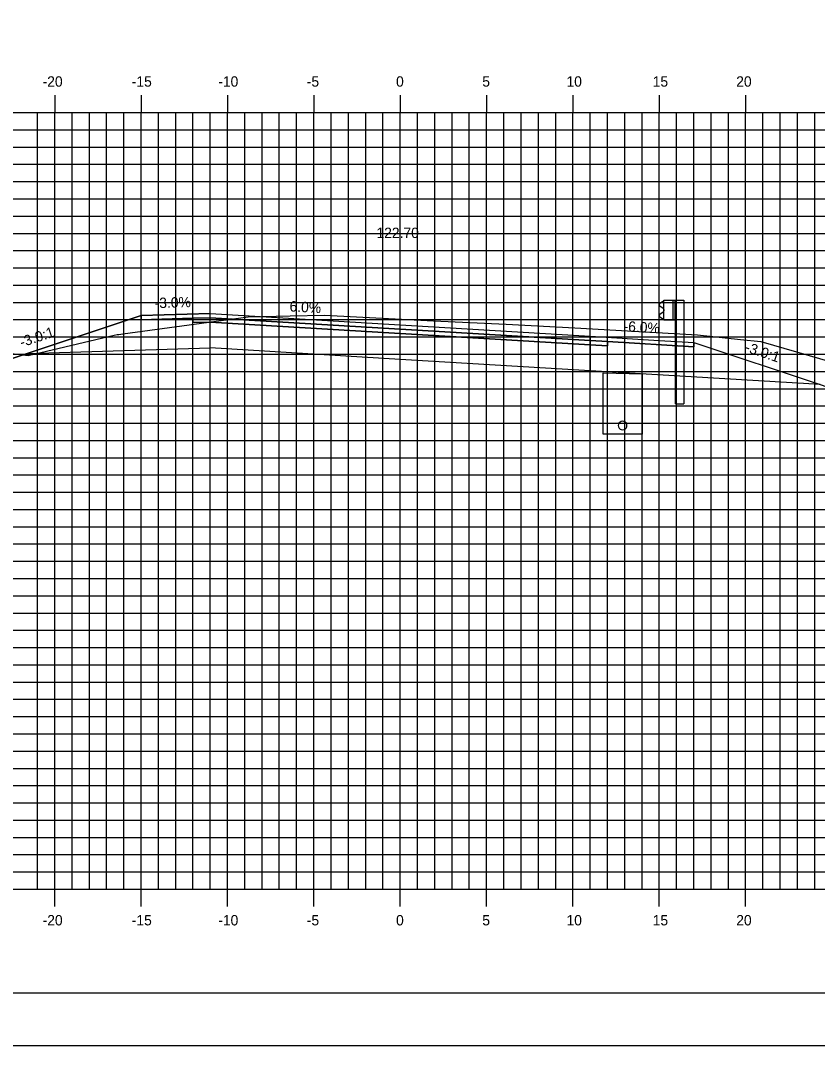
# Model space of a CAD drawing. Extents: x 850598 to 870284, y 366541 to 366651.
# Drawn here: x 869478.2 to 869524.4, y 366541.2 to 366600.6 of the extents above; entities that cross this region are included whole.
import ezdxf

# ---------------------------------------------------------------- set-up
doc = ezdxf.new("R2010")
doc.units = 0
for name, color, linetype in [('ANNOTATION', 7, 'Continuous'), ('BORDER', 7, 'Continuous'), ('D_Drainage_Underdrain', 7, 'Continuous'), ('D_Drainage_Underdrain_06in', 7, 'Continuous'), ('D_Guardrail_Beam_Rt', 7, 'Continuous'), ('D_Roadway_Centerline', 7, 'Continuous'), ('D_Roadway_Centerline_Text', 7, 'Continuous'), ('D_Roadway_Edge_Shoulder', 7, 'Continuous'), ('D_Roadway_Edge_TW', 7, 'Continuous'), ('D_Roadway_Pavement', 7, 'Continuous'), ('D_Roadway_SlopeLines', 7, 'Continuous'), ('D_Roadway_SubGrade', 7, 'Continuous'), ('H_V ANNOTATION', 7, 'Continuous'), ('MAJOR', 7, 'Continuous'), ('MINOR', 7, 'Continuous'), ('PLOT BOUNDARY', 7, 'Continuous'), ('S_Roadway_Centerline', 7, 'Continuous')]:
    doc.layers.add(name, color=color, linetype=linetype)

msp = doc.modelspace()

# ---------------------------------------------------------------- linework, layer by layer
at = {"layer": 'BORDER'}
msp.add_line((869455.204, 366544.225), (869615.204, 366544.225), dxfattribs=at)
at = {"layer": 'D_Drainage_Underdrain'}
msp.add_lwpolyline([(869514.203, 366580.091), (869514.203, 366576.59), (869511.953, 366576.59), (869511.953, 366580.136)], close=True, dxfattribs=at)
at = {"layer": 'D_Drainage_Underdrain_06in'}
msp.add_lwpolyline([(869513.078, 366577.34), (869513.001, 366577.328), (869512.931, 366577.293), (869512.876, 366577.237), (869512.841, 366577.168), (869512.828, 366577.09), (869512.841, 366577.013), (869512.876, 366576.943), (869512.931, 366576.888), (869513.001, 366576.853), (869513.078, 366576.84), (869513.156, 366576.853), (869513.225, 366576.888), (869513.281, 366576.943), (869513.316, 366577.013), (869513.328, 366577.09), (869513.316, 366577.168), (869513.281, 366577.237), (869513.225, 366577.293), (869513.156, 366577.328)], close=True, dxfattribs=at)
at = {"layer": 'D_Guardrail_Beam_Rt'}
for p, q in [((869515.384, 366584.262), (869515.241, 366584.162)), ((869515.241, 366584.019), (869515.436, 366583.883)), ((869515.474, 366584.282), (869515.401, 366584.269)), ((869515.47, 366583.818), (869515.47, 366583.727)), ((869515.474, 366584.356), (869516.162, 366584.356)), ((869515.474, 366583.19), (869515.474, 366584.356)), ((869515.995, 366584.356), (869515.995, 366583.19)), ((869516.099, 366584.356), (869516.099, 366583.19)), ((869516.162, 366584.356), (869516.632, 366584.356)), ((869516.162, 366584.356), (869516.162, 366583.19)), ((869516.632, 366584.356), (869516.632, 366578.356)), ((869515.436, 366583.663), (869515.241, 366583.527)), ((869515.241, 366583.384), (869515.384, 366583.284)), ((869515.401, 366583.277), (869515.474, 366583.264)), ((869516.162, 366583.19), (869515.474, 366583.19)), ((869516.141, 366578.356), (869516.141, 366583.19)), ((869516.141, 366578.356), (869516.632, 366578.356))]:
    msp.add_line(p, q, dxfattribs=at)
for centre, major_axis, start_param, end_param in [((869515.291, 366584.09), (-0.0877, 0), 5.323254, 7.243116), ((869515.408, 366584.228), (-0.0417, 0), 4.886922, 5.323254), ((869515.391, 366583.818), (0.0789, 0), 0, 0.959931), ((869515.291, 366583.455), (-0.0877, 0), 5.323254, 7.243116), ((869515.408, 366583.318), (-0.0417, 0), 0.959931, 1.396263), ((869515.391, 366583.727), (0.0789, 0), 5.323254, 6.283185)]:
    msp.add_ellipse(centre, major_axis=major_axis, ratio=0.995501, start_param=start_param, end_param=end_param, dxfattribs=at)
at = {"layer": 'D_Roadway_Centerline'}
msp.add_lwpolyline([(869467.614, 366583.033), (869468.614, 366582.528), (869469.614, 366582.025), (869470.614, 366581.522), (869471.614, 366581.022), (869474.12, 366579.769), (869478.61, 366581.265), (869485.203, 366583.463), (869489.203, 366583.583), (869500.203, 366582.923), (869511.203, 366582.263), (869515.203, 366582.023), (869517.203, 366581.903), (869524.52, 366579.464), (869556.653, 366568.222), (869563.94, 366565.672), (869573.802, 366562.222), (869577.802, 366562.222)], dxfattribs=at)
at = {"layer": 'D_Roadway_Edge_Shoulder'}
for points in [[(869489.203, 366583.583), (869485.203, 366583.463), (869485.203, 366583.213), (869488.203, 366583.303), (869489.203, 366583.333)], [(869511.203, 366582.263), (869515.203, 366582.023), (869515.203, 366582.023), (869517.203, 366581.903), (869517.203, 366581.653), (869512.203, 366581.953), (869511.203, 366582.013)]]:
    msp.add_lwpolyline(points, close=True, dxfattribs=at)
at = {"layer": 'D_Roadway_Edge_TW'}
msp.add_lwpolyline([(869489.203, 366583.333), (869489.203, 366583.583), (869500.203, 366582.923), (869511.203, 366582.263), (869511.203, 366582.013), (869500.203, 366582.673)], close=True, dxfattribs=at)
at = {"layer": 'D_Roadway_Pavement'}
for points in [[(869489.203, 366583.333), (869488.203, 366583.303), (869488.203, 366583.053), (869489.203, 366583.083)], [(869489.203, 366583.083), (869489.203, 366583.333), (869500.203, 366582.673), (869511.203, 366582.013), (869511.203, 366581.763), (869500.203, 366582.423)], [(869511.203, 366582.013), (869512.203, 366581.953), (869512.203, 366581.703), (869511.203, 366581.763)]]:
    msp.add_lwpolyline(points, close=True, dxfattribs=at)
at = {"layer": 'D_Roadway_SlopeLines'}
msp.add_lwpolyline([(869489.203, 366583.583), (869485.203, 366583.463), (869474.12, 366579.769)], dxfattribs=at)
at = {"layer": 'D_Roadway_SubGrade'}
for points in [[(869489.203, 366583.083), (869488.203, 366583.053), (869488.203, 366583.303), (869485.203, 366583.213), (869485.203, 366583.463), (869478.61, 366581.265), (869489.203, 366581.583)], [(869489.203, 366581.583), (869489.203, 366583.083), (869500.203, 366582.423), (869511.203, 366581.763), (869511.203, 366580.263), (869500.203, 366580.923)], [(869511.203, 366581.763), (869512.203, 366581.703), (869512.203, 366581.953), (869517.203, 366581.653), (869517.203, 366581.903), (869524.52, 366579.464), (869511.203, 366580.263)]]:
    msp.add_lwpolyline(points, close=True, dxfattribs=at)
at = {"layer": 'MAJOR'}
for p, q in [((869480.203, 366596.227), (869480.203, 366595.225)), ((869480.203, 366596.227), (869480.203, 366595.225)), ((869485.203, 366596.227), (869485.203, 366595.225)), ((869485.203, 366596.227), (869485.203, 366595.225)), ((869490.203, 366596.227), (869490.203, 366595.225)), ((869490.203, 366596.227), (869490.203, 366595.225)), ((869495.203, 366596.227), (869495.203, 366595.225)), ((869495.203, 366596.227), (869495.203, 366595.225)), ((869500.203, 366596.227), (869500.203, 366595.225)), ((869500.203, 366596.227), (869500.203, 366595.225)), ((869505.203, 366596.227), (869505.203, 366595.225)), ((869505.203, 366596.227), (869505.203, 366595.225)), ((869510.203, 366596.227), (869510.203, 366595.225)), ((869510.203, 366596.227), (869510.203, 366595.225)), ((869515.203, 366596.227), (869515.203, 366595.225)), ((869515.203, 366596.227), (869515.203, 366595.225)), ((869520.203, 366596.227), (869520.203, 366595.225)), ((869520.203, 366596.227), (869520.203, 366595.225)), ((869460.203, 366595.225), (869600.203, 366595.225)), ((869460.203, 366595.225), (869600.203, 366595.225)), ((869460.203, 366595.225), (869600.203, 366595.225)), ((869460.203, 366595.225), (869600.203, 366595.225)), ((869480.203, 366550.225), (869480.203, 366595.225)), ((869480.203, 366550.225), (869480.203, 366595.225)), ((869485.203, 366550.225), (869485.203, 366595.225)), ((869485.203, 366550.225), (869485.203, 366595.225)), ((869490.203, 366550.225), (869490.203, 366595.225)), ((869490.203, 366550.225), (869490.203, 366595.225)), ((869495.203, 366550.225), (869495.203, 366595.225)), ((869495.203, 366550.225), (869495.203, 366595.225)), ((869500.203, 366550.225), (869500.203, 366595.225)), ((869500.203, 366550.225), (869500.203, 366595.225)), ((869505.203, 366550.225), (869505.203, 366595.225)), ((869505.203, 366550.225), (869505.203, 366595.225)), ((869510.203, 366550.225), (869510.203, 366595.225)), ((869510.203, 366550.225), (869510.203, 366595.225)), ((869515.203, 366550.225), (869515.203, 366595.225)), ((869515.203, 366550.225), (869515.203, 366595.225)), ((869520.203, 366550.225), (869520.203, 366595.225)), ((869520.203, 366550.225), (869520.203, 366595.225)), ((869460.203, 366590.225), (869600.203, 366590.225)), ((869460.203, 366590.225), (869600.203, 366590.225)), ((869460.203, 366585.225), (869600.203, 366585.225)), ((869460.203, 366585.225), (869600.203, 366585.225)), ((869460.203, 366580.225), (869600.203, 366580.225)), ((869460.203, 366580.225), (869600.203, 366580.225)), ((869460.203, 366575.225), (869600.203, 366575.225)), ((869460.203, 366575.225), (869600.203, 366575.225)), ((869460.203, 366570.225), (869600.203, 366570.225)), ((869460.203, 366570.225), (869600.203, 366570.225)), ((869460.203, 366565.225), (869600.203, 366565.225)), ((869460.203, 366565.225), (869600.203, 366565.225)), ((869460.203, 366560.225), (869600.203, 366560.225)), ((869460.203, 366560.225), (869600.203, 366560.225)), ((869460.203, 366555.225), (869600.203, 366555.225)), ((869460.203, 366555.225), (869600.203, 366555.225)), ((869460.203, 366550.225), (869600.203, 366550.225)), ((869460.203, 366550.225), (869600.203, 366550.225)), ((869460.203, 366550.225), (869600.203, 366550.225)), ((869460.203, 366550.225), (869600.203, 366550.225)), ((869480.203, 366549.223), (869480.203, 366550.225)), ((869480.203, 366549.223), (869480.203, 366550.225)), ((869485.203, 366549.223), (869485.203, 366550.225)), ((869485.203, 366549.223), (869485.203, 366550.225)), ((869490.203, 366549.223), (869490.203, 366550.225)), ((869490.203, 366549.223), (869490.203, 366550.225)), ((869495.203, 366549.223), (869495.203, 366550.225)), ((869495.203, 366549.223), (869495.203, 366550.225)), ((869500.203, 366549.223), (869500.203, 366550.225)), ((869500.203, 366549.223), (869500.203, 366550.225)), ((869505.203, 366549.223), (869505.203, 366550.225)), ((869505.203, 366549.223), (869505.203, 366550.225)), ((869510.203, 366549.223), (869510.203, 366550.225)), ((869510.203, 366549.223), (869510.203, 366550.225)), ((869515.203, 366549.223), (869515.203, 366550.225)), ((869515.203, 366549.223), (869515.203, 366550.225)), ((869520.203, 366549.223), (869520.203, 366550.225)), ((869520.203, 366549.223), (869520.203, 366550.225))]:
    msp.add_line(p, q, dxfattribs=at)
at = {"layer": 'MINOR'}
for p, q in [((869479.203, 366550.225), (869479.203, 366595.225)), ((869479.203, 366550.225), (869479.203, 366595.225)), ((869481.203, 366550.225), (869481.203, 366595.225)), ((869481.203, 366550.225), (869481.203, 366595.225)), ((869482.203, 366550.225), (869482.203, 366595.225)), ((869482.203, 366550.225), (869482.203, 366595.225)), ((869483.203, 366550.225), (869483.203, 366595.225)), ((869483.203, 366550.225), (869483.203, 366595.225)), ((869484.203, 366550.225), (869484.203, 366595.225)), ((869484.203, 366550.225), (869484.203, 366595.225)), ((869486.203, 366550.225), (869486.203, 366595.225)), ((869486.203, 366550.225), (869486.203, 366595.225)), ((869487.203, 366550.225), (869487.203, 366595.225)), ((869487.203, 366550.225), (869487.203, 366595.225)), ((869488.203, 366550.225), (869488.203, 366595.225)), ((869488.203, 366550.225), (869488.203, 366595.225)), ((869489.203, 366550.225), (869489.203, 366595.225)), ((869489.203, 366550.225), (869489.203, 366595.225)), ((869491.203, 366550.225), (869491.203, 366595.225)), ((869491.203, 366550.225), (869491.203, 366595.225)), ((869492.203, 366550.225), (869492.203, 366595.225)), ((869492.203, 366550.225), (869492.203, 366595.225)), ((869493.203, 366550.225), (869493.203, 366595.225)), ((869493.203, 366550.225), (869493.203, 366595.225)), ((869494.203, 366550.225), (869494.203, 366595.225)), ((869494.203, 366550.225), (869494.203, 366595.225)), ((869496.203, 366550.225), (869496.203, 366595.225)), ((869496.203, 366550.225), (869496.203, 366595.225)), ((869497.203, 366550.225), (869497.203, 366595.225)), ((869497.203, 366550.225), (869497.203, 366595.225)), ((869498.203, 366550.225), (869498.203, 366595.225)), ((869498.203, 366550.225), (869498.203, 366595.225)), ((869499.203, 366550.225), (869499.203, 366595.225)), ((869499.203, 366550.225), (869499.203, 366595.225)), ((869501.203, 366550.225), (869501.203, 366595.225)), ((869501.203, 366550.225), (869501.203, 366595.225)), ((869502.203, 366550.225), (869502.203, 366595.225)), ((869502.203, 366550.225), (869502.203, 366595.225)), ((869503.203, 366550.225), (869503.203, 366595.225)), ((869503.203, 366550.225), (869503.203, 366595.225)), ((869504.203, 366550.225), (869504.203, 366595.225)), ((869504.203, 366550.225), (869504.203, 366595.225)), ((869506.203, 366550.225), (869506.203, 366595.225)), ((869506.203, 366550.225), (869506.203, 366595.225)), ((869507.203, 366550.225), (869507.203, 366595.225)), ((869507.203, 366550.225), (869507.203, 366595.225)), ((869508.203, 366550.225), (869508.203, 366595.225)), ((869508.203, 366550.225), (869508.203, 366595.225)), ((869509.203, 366550.225), (869509.203, 366595.225)), ((869509.203, 366550.225), (869509.203, 366595.225)), ((869511.203, 366550.225), (869511.203, 366595.225)), ((869511.203, 366550.225), (869511.203, 366595.225)), ((869512.203, 366550.225), (869512.203, 366595.225)), ((869512.203, 366550.225), (869512.203, 366595.225)), ((869513.203, 366550.225), (869513.203, 366595.225)), ((869513.203, 366550.225), (869513.203, 366595.225)), ((869514.203, 366550.225), (869514.203, 366595.225)), ((869514.203, 366550.225), (869514.203, 366595.225)), ((869516.203, 366550.225), (869516.203, 366595.225)), ((869516.203, 366550.225), (869516.203, 366595.225)), ((869517.203, 366550.225), (869517.203, 366595.225)), ((869517.203, 366550.225), (869517.203, 366595.225)), ((869518.203, 366550.225), (869518.203, 366595.225)), ((869518.203, 366550.225), (869518.203, 366595.225)), ((869519.203, 366550.225), (869519.203, 366595.225)), ((869519.203, 366550.225), (869519.203, 366595.225)), ((869521.203, 366550.225), (869521.203, 366595.225)), ((869521.203, 366550.225), (869521.203, 366595.225)), ((869522.203, 366550.225), (869522.203, 366595.225)), ((869522.203, 366550.225), (869522.203, 366595.225)), ((869523.203, 366550.225), (869523.203, 366595.225)), ((869523.203, 366550.225), (869523.203, 366595.225)), ((869524.203, 366550.225), (869524.203, 366595.225)), ((869524.203, 366550.225), (869524.203, 366595.225)), ((869460.203, 366594.225), (869600.203, 366594.225)), ((869460.203, 366594.225), (869600.203, 366594.225)), ((869460.203, 366593.225), (869600.203, 366593.225)), ((869460.203, 366593.225), (869600.203, 366593.225)), ((869460.203, 366592.225), (869600.203, 366592.225)), ((869460.203, 366592.225), (869600.203, 366592.225)), ((869460.203, 366591.225), (869600.203, 366591.225)), ((869460.203, 366591.225), (869600.203, 366591.225)), ((869460.203, 366589.225), (869600.203, 366589.225)), ((869460.203, 366589.225), (869600.203, 366589.225)), ((869460.203, 366588.225), (869600.203, 366588.225)), ((869460.203, 366588.225), (869600.203, 366588.225)), ((869460.203, 366587.225), (869600.203, 366587.225)), ((869460.203, 366587.225), (869600.203, 366587.225)), ((869460.203, 366586.225), (869600.203, 366586.225)), ((869460.203, 366586.225), (869600.203, 366586.225)), ((869460.203, 366584.225), (869600.203, 366584.225)), ((869460.203, 366584.225), (869600.203, 366584.225)), ((869460.203, 366583.225), (869600.203, 366583.225)), ((869460.203, 366583.225), (869600.203, 366583.225)), ((869460.203, 366582.225), (869600.203, 366582.225)), ((869460.203, 366582.225), (869600.203, 366582.225)), ((869460.203, 366581.225), (869600.203, 366581.225)), ((869460.203, 366581.225), (869600.203, 366581.225)), ((869460.203, 366579.225), (869600.203, 366579.225)), ((869460.203, 366579.225), (869600.203, 366579.225)), ((869460.203, 366578.225), (869600.203, 366578.225)), ((869460.203, 366578.225), (869600.203, 366578.225)), ((869460.203, 366577.225), (869600.203, 366577.225)), ((869460.203, 366577.225), (869600.203, 366577.225)), ((869460.203, 366576.225), (869600.203, 366576.225)), ((869460.203, 366576.225), (869600.203, 366576.225)), ((869460.203, 366574.225), (869600.203, 366574.225)), ((869460.203, 366574.225), (869600.203, 366574.225)), ((869460.203, 366573.225), (869600.203, 366573.225)), ((869460.203, 366573.225), (869600.203, 366573.225)), ((869460.203, 366572.225), (869600.203, 366572.225)), ((869460.203, 366572.225), (869600.203, 366572.225)), ((869460.203, 366571.225), (869600.203, 366571.225)), ((869460.203, 366571.225), (869600.203, 366571.225)), ((869460.203, 366569.225), (869600.203, 366569.225)), ((869460.203, 366569.225), (869600.203, 366569.225)), ((869460.203, 366568.225), (869600.203, 366568.225)), ((869460.203, 366568.225), (869600.203, 366568.225)), ((869460.203, 366567.225), (869600.203, 366567.225)), ((869460.203, 366567.225), (869600.203, 366567.225)), ((869460.203, 366566.225), (869600.203, 366566.225)), ((869460.203, 366566.225), (869600.203, 366566.225)), ((869460.203, 366564.225), (869600.203, 366564.225)), ((869460.203, 366564.225), (869600.203, 366564.225)), ((869460.203, 366563.225), (869600.203, 366563.225)), ((869460.203, 366563.225), (869600.203, 366563.225)), ((869460.203, 366562.225), (869600.203, 366562.225)), ((869460.203, 366562.225), (869600.203, 366562.225)), ((869460.203, 366561.225), (869600.203, 366561.225)), ((869460.203, 366561.225), (869600.203, 366561.225)), ((869460.203, 366559.225), (869600.203, 366559.225)), ((869460.203, 366559.225), (869600.203, 366559.225)), ((869460.203, 366558.225), (869600.203, 366558.225)), ((869460.203, 366558.225), (869600.203, 366558.225)), ((869460.203, 366557.225), (869600.203, 366557.225)), ((869460.203, 366557.225), (869600.203, 366557.225)), ((869460.203, 366556.225), (869600.203, 366556.225)), ((869460.203, 366556.225), (869600.203, 366556.225)), ((869460.203, 366554.225), (869600.203, 366554.225)), ((869460.203, 366554.225), (869600.203, 366554.225)), ((869460.203, 366553.225), (869600.203, 366553.225)), ((869460.203, 366553.225), (869600.203, 366553.225)), ((869460.203, 366552.225), (869600.203, 366552.225)), ((869460.203, 366552.225), (869600.203, 366552.225)), ((869460.203, 366551.225), (869600.203, 366551.225)), ((869460.203, 366551.225), (869600.203, 366551.225))]:
    msp.add_line(p, q, dxfattribs=at)
at = {"layer": 'PLOT BOUNDARY'}
msp.add_lwpolyline([(869447.11, 366541.166), (869617.11, 366541.166), (869617.11, 366651.166), (869447.11, 366651.166)], close=True, dxfattribs=at)
at = {"layer": 'S_Roadway_Centerline'}
msp.add_lwpolyline([(869460.203, 366587.066), (869461.089, 366586.706), (869469.384, 366582.037), (869473.672, 366581.748), (869478.665, 366581.146), (869483.646, 366582.329), (869483.808, 366582.36), (869483.903, 366582.371), (869484.139, 366582.403), (869491.406, 366583.387), (869493.826, 366583.443), (869495.825, 366583.485), (869502.122, 366583.162), (869506.33, 366582.962), (869510.308, 366582.753), (869517.42, 366582.346), (869519.91, 366582.077), (869521.076, 366581.964), (869528.609, 366579.768)], dxfattribs=at)

# ---------------------------------------------------------------- texts
at = {"layer": 'ANNOTATION'}
for s, rotation, p in [('-3.0%', 1.71836, (869485.991, 366583.887)), ('6.0%', 356.56637, (869493.78, 366583.71)), ('-3.0:1', 18.43478, (869478.283, 366581.61)), ('-6.0%', 356.56637, (869513.12, 366582.55)), ('-3.0:1', 341.56507, (869520.116, 366581.386))]:
    msp.add_text(s, height=0.6, rotation=rotation, dxfattribs=at).set_placement(p)
at = {"layer": 'D_Roadway_Centerline'}
for s, p in [('C', (869500.198, 366582.923)), ('C', (869500.198, 366582.923)), ('L', (869500.203, 366582.916)), ('L', (869500.203, 366582.916))]:
    msp.add_text(s, height=0.0146, dxfattribs=at).set_placement(p)
at = {"layer": 'D_Roadway_Centerline_Text'}
msp.add_text('122.70', height=0.6, dxfattribs=at).set_placement((869498.828, 366587.955))
at = {"layer": 'H_V ANNOTATION'}
for s, p in [('-20', (869479.497, 366596.725)), ('-15', (869484.66, 366596.725)), ('-10', (869489.668, 366596.725)), ('-5', (869494.794, 366596.725)), ('0', (869499.962, 366596.725)), ('5', (869504.954, 366596.725)), ('10', (869509.829, 366596.725)), ('15', (869514.821, 366596.725)), ('20', (869519.657, 366596.725)), ('-20', (869479.497, 366548.125)), ('-15', (869484.66, 366548.125)), ('-10', (869489.668, 366548.125)), ('-5', (869494.794, 366548.125)), ('0', (869499.962, 366548.125)), ('5', (869504.954, 366548.125)), ('10', (869509.829, 366548.125)), ('15', (869514.821, 366548.125)), ('20', (869519.657, 366548.125))]:
    msp.add_text(s, height=0.6, dxfattribs=at).set_placement(p)
at = {"layer": 'S_Roadway_Centerline'}
for s, p in [('C', (869506.325, 366582.962)), ('L', (869506.33, 366582.955))]:
    msp.add_text(s, height=0.0146, dxfattribs=at).set_placement(p)

doc.saveas('drawing.dxf')
